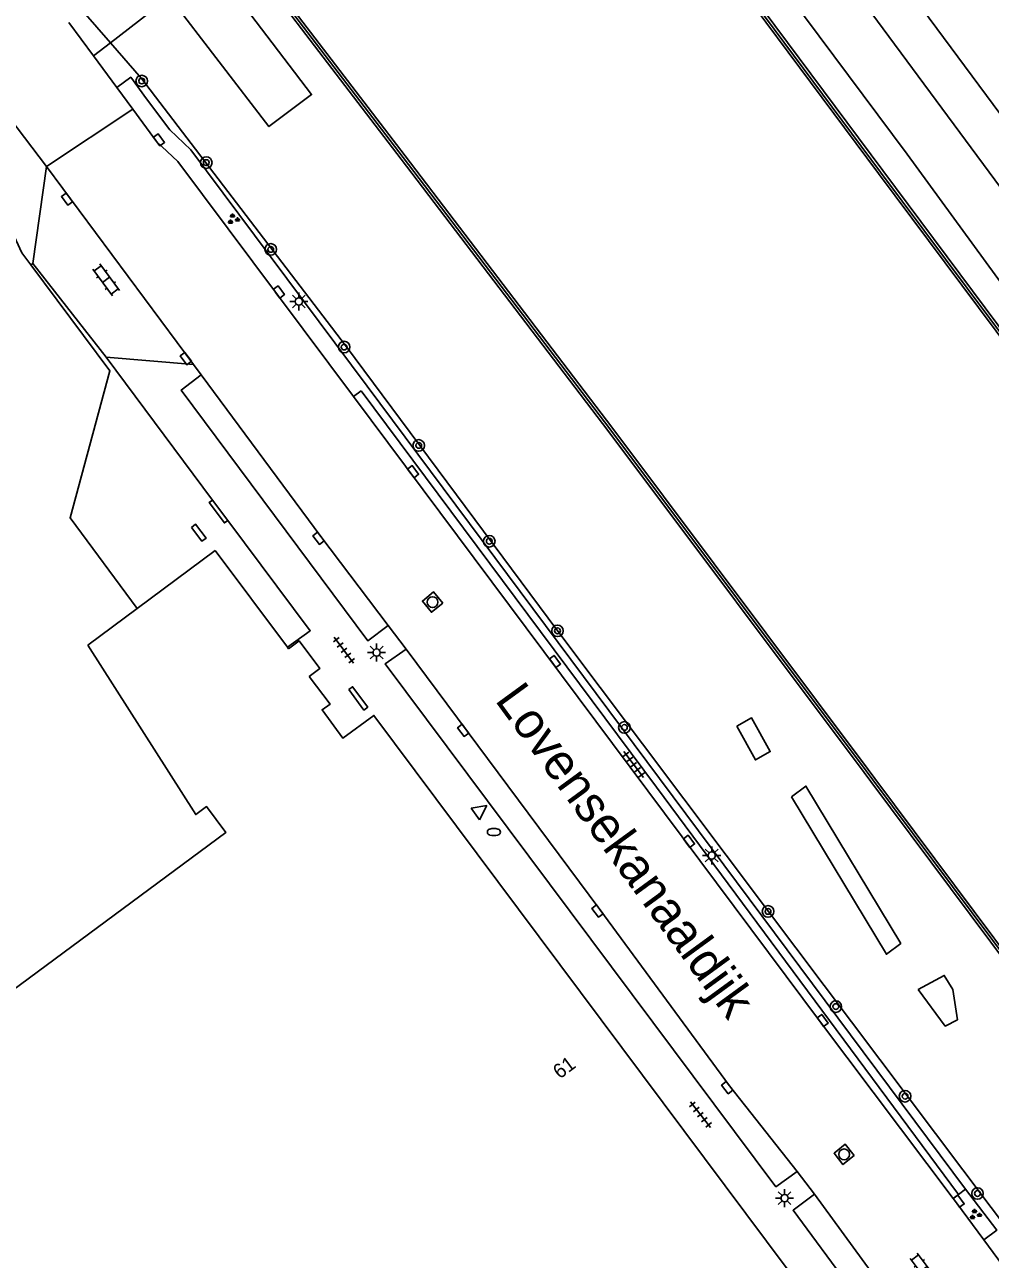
# Model space of a CAD drawing. Extents: x 132999 to 136000, y 398499 to 400501.
# Drawn here: x 134647.9 to 134714.8, y 398543.8 to 398629.3 of the extents above; entities that cross this region are included whole.
import ezdxf

# ---------------------------------------------------------------- set-up
doc = ezdxf.new("R2010")
doc.units = 0
for name, color, linetype in [('gg-afsc-hekwerk', 7, 'Continuous'), ('gg-afsc-muur', 7, 'Continuous'), ('gg-anno-huisnummerreeks BGT', 7, 'Continuous'), ('gg-anno-openbare ruimte label', 7, 'Continuous'), ('gg-bbg-gedigitaliseerde bebouwing', 7, 'Continuous'), ('gg-bbg-hoofdgebouw', 7, 'Continuous'), ('gg-knt-BGT kruinlijn', 7, 'Continuous'), ('gg-knt-bronhoudergrens', 7, 'Continuous'), ('gg-knt-verharding', 7, 'Continuous'), ('gg-knt-verharding nz', 7, 'Continuous'), ('gt-grn-groengrens', 7, 'Continuous'), ('gt-grn-vlakafsluiter', 7, 'Continuous'), ('gt-grn-weggrens', 7, 'Continuous'), ('gt-symb-boom', 7, 'Continuous'), ('gt-symb-brandkraan', 7, 'Continuous'), ('gt-symb-groenvak', 7, 'Continuous'), ('gt-symb-klinker verharding', 7, 'Continuous'), ('gt-symb-kolk', 7, 'Continuous'), ('gt-symb-lichtmast', 7, 'Continuous'), ('gt-symb-rioolschacht', 7, 'Continuous'), ('gt-symb-tegel verharding', 7, 'Continuous'), ('gt-symb-waterafsluiter', 7, 'Continuous'), ('gx-grn-maaiveld', 7, 'Continuous')]:
    doc.layers.add(name, color=color, linetype=linetype)

# ---------------------------------------------------------------- blocks, each defined once
blk = doc.blocks.new('gt0-KOLK')
at = {"layer": 'gt-symb-kolk'}
blk.add_lwpolyline([(0, 0), (0.375, 0), (0.375, 0.4), (-0.375, 0.4), (-0.375, 0), (0, 0)], dxfattribs=at)
blk = doc.blocks.new('gt0-TEG1')
at = {"layer": 'gt-symb-tegel verharding'}
for p, q in [((-1.125, 0), (1.125, 0)), ((-0.9, -0.25), (-0.9, 0.25)), ((-0.45, -0.25), (-0.45, 0.25)), ((0, -0.25), (0, 0.25)), ((0.45, -0.25), (0.45, 0.25)), ((0.9, -0.25), (0.9, 0.25))]:
    blk.add_line(p, q, dxfattribs=at)
blk = doc.blocks.new('gt0-LMAST')
at = {"layer": 'gt-symb-lichtmast'}
for p, q in [((-0.182, 0.173), (-0.447, 0.438)), ((-0.005, 0.246), (-0.005, 0.621)), ((0.172, 0.173), (0.437, 0.438)), ((-0.255, -0.004), (-0.63, -0.004)), ((-0.182, -0.181), (-0.447, -0.446)), ((-0.005, -0.254), (-0.005, -0.629)), ((0.437, -0.446), (0.172, -0.181)), ((0.245, -0.004), (0.62, -0.004))]:
    blk.add_line(p, q, dxfattribs=at)
blk.add_circle((-0.005, -0.004), 0.25, dxfattribs=at)
blk = doc.blocks.new('gt0-BOOM')
at = {"layer": 'gt-symb-boom'}
for radius in [0.4, 0.2]:
    blk.add_circle((0, 0), radius, dxfattribs=at)
blk = doc.blocks.new('gt0-RS')
at = {"layer": 'gt-symb-rioolschacht'}
blk.add_lwpolyline([(-0.5, -0.5), (0.5, -0.5), (0.5, 0.5), (-0.5, 0.5)], close=True, dxfattribs=at)
blk.add_circle((0, 0), 0.375, dxfattribs=at)
blk = doc.blocks.new('gt0-GRVAK')
at = {"layer": 'gt-symb-groenvak'}
for p, q in [((-0.11, 0.189), (-0.228, 0.24)), ((-0.182, 0.153), (0.088, 0.153)), ((-0.091, 0.211), (-0.156, 0.322)), ((-0.047, 0.214), (-0.047, 0.393)), ((-0.004, 0.211), (0.061, 0.322)), ((0.015, 0.189), (0.133, 0.24)), ((0.262, -0.052), (0.197, 0.059)), ((0.305, -0.049), (0.305, 0.13)), ((0.349, -0.052), (0.414, 0.059)), ((-0.245, -0.228), (-0.363, -0.177)), ((-0.318, -0.264), (-0.047, -0.264)), ((-0.226, -0.206), (-0.291, -0.095)), ((-0.183, -0.203), (-0.183, -0.024)), ((-0.139, -0.206), (-0.074, -0.095)), ((-0.12, -0.228), (-0.002, -0.177)), ((0.243, -0.074), (0.125, -0.023)), ((0.17, -0.11), (0.441, -0.11)), ((0.368, -0.074), (0.486, -0.023))]:
    blk.add_line(p, q, dxfattribs=at)
blk = doc.blocks.new('gt0-BR')
at = {"layer": 'gt-symb-brandkraan'}
for centre, radius, start, end in [((-0.244, 0), 0.206, 107.56694, 252.43307), ((0.599, -2.664), 3, 106.89205, 107.56694), ((0, -0.691), 0.938, 73.10799, 106.89205), ((-0.599, -2.664), 3, 72.43309, 73.10799), ((0.244, 0), 0.206, 287.56695, 72.43309), ((0.599, 2.664), 3, 252.43307, 253.10797), ((0, 0.691), 0.938, 253.10797, 286.89206), ((-0.599, 2.664), 3, 286.89206, 287.56695)]:
    blk.add_arc(centre, radius, start, end, dxfattribs=at)
blk = doc.blocks.new('gt0-WAFSL')
at = {"layer": 'gt-symb-waterafsluiter'}
for p, q in [((-0.5, -0.333), (0, 0.667)), ((0, 0.667), (0.5, -0.333)), ((0.5, -0.333), (-0.5, -0.333))]:
    blk.add_line(p, q, dxfattribs=at)
blk = doc.blocks.new('gt0-KL1')
at = {"layer": 'gt-symb-klinker verharding'}
for p, q in [((-1.15, 0.3), (1.15, 0.3)), ((-1, -0.3), (-1, 0.3)), ((-0.5, 0.3), (-0.5, 0.45)), ((0, -0.3), (0, 0.3)), ((0.5, 0.3), (0.5, 0.45)), ((1, -0.3), (1, 0.3)), ((-1.15, -0.3), (1.15, -0.3)), ((-0.5, -0.45), (-0.5, -0.3)), ((0.5, -0.45), (0.5, -0.3))]:
    blk.add_line(p, q, dxfattribs=at)

msp = doc.modelspace()

# ---------------------------------------------------------------- linework, layer by layer
at = {"layer": 'gg-afsc-hekwerk'}
for points in [[(134642.776, 398620.408), (134643, 398620.488), (134646.924, 398615.23), (134647.721, 398613.517), (134648.342, 398612.685)], [(134648.342, 398612.685), (134653.816, 398605.351), (134651.063, 398595.18), (134655.705, 398588.899)]]:
    msp.add_lwpolyline(points, dxfattribs=at)
at = {"layer": 'gg-afsc-muur'}
msp.add_line((134660.929, 398596.41), (134661.983, 398594.999), dxfattribs=at)
for points in [[(134565.874, 398777.167), (134574.246, 398769.924), (134584.667, 398760.648), (134593.868, 398752.263), (134602.831, 398743.666), (134611.767, 398734.903), (134620.545, 398725.984), (134629.193, 398716.813), (134633.926, 398711.706), (134642.193, 398702.372), (134651.208, 398692), (134659.294, 398682.322), (134667.096, 398672.585), (134672.39, 398665.713), (134672.901, 398665.067), (134678.9, 398656.954), (134693.114, 398638.036), (134707.192, 398619.117), (134722.254, 398598.938), (134735.488, 398581.14), (134749.674, 398562.114), (134763.032, 398544.169)], [(134659.642, 398639.072), (134674.128, 398620.128), (134688.447, 398601.34), (134706.189, 398577.658), (134706.652, 398577.036), (134717.678, 398562.255), (134730.279, 398545.461), (134731.052, 398544.397), (134731.801, 398543.212), (134742.466, 398525.121), (134751.658, 398509.48), (134752.33, 398508.299)], [(134661.983, 398594.999), (134661.742, 398594.82), (134660.689, 398596.231), (134660.929, 398596.41)], [(134659.468, 398594.514), (134659.756, 398594.73), (134660.474, 398593.768), (134660.186, 398593.553), (134659.468, 398594.514)], [(134670.358, 398583.282), (134670.622, 398583.479), (134671.675, 398582.069), (134671.411, 398581.871), (134670.358, 398583.282)]]:
    msp.add_lwpolyline(points, dxfattribs=at)
at = {"layer": 'gg-bbg-gedigitaliseerde bebouwing'}
msp.add_lwpolyline([(134631.596, 398551.024), (134661.842, 398573.38), (134660.509, 398575.184), (134659.763, 398574.632), (134652.29, 398586.365)], dxfattribs=at)
at = {"layer": 'gg-bbg-hoofdgebouw'}
for p, q in [((134661.11, 398592.91), (134655.705, 398588.899)), ((134661.11, 398592.91), (134666.113, 398586.214)), ((134655.705, 398588.899), (134652.29, 398586.365)), ((134666.113, 398586.214), (134666.193, 398586.107))]:
    msp.add_line(p, q, dxfattribs=at)
for points in [[(134666.193, 398586.107), (134666.922, 398586.652), (134668.352, 398584.737), (134667.623, 398584.193)], [(134667.623, 398584.193), (134669.06, 398582.27), (134668.51, 398581.89), (134669.95, 398579.92), (134672.1, 398581.5), (134705, 398537.44)]]:
    msp.add_lwpolyline(points, dxfattribs=at)
at = {"layer": 'gg-knt-BGT kruinlijn'}
for p, q in [((134709.033, 398620.351), (134697.836, 398635.386)), ((134723.023, 398601.152), (134709.033, 398620.351))]:
    msp.add_line(p, q, dxfattribs=at)
at = {"layer": 'gg-knt-bronhoudergrens'}
for p, q in [((134651.969, 398630.228), (134653.861, 398628.066)), ((134653.861, 398628.066), (134656.016, 398625.603)), ((134656.016, 398625.603), (134670.134, 398607.116)), ((134670.134, 398607.116), (134684.84, 398587.338)), ((134684.84, 398587.338), (134699.422, 398567.912)), ((134699.422, 398567.912), (134718.938, 398541.978))]:
    msp.add_line(p, q, dxfattribs=at)
at = {"layer": 'gg-knt-verharding'}
for p, q in [((134769.246, 398545.315), (134703.449, 398634.34)), ((134650.97, 398629.473), (134652.68, 398627.156)), ((134653.861, 398628.066), (134652.68, 398627.156)), ((134652.68, 398627.156), (134654.296, 398624.968)), ((134654.296, 398624.968), (134655.396, 398623.479)), ((134646.893, 398622.838), (134649.434, 398619.494)), ((134670.679, 398603.568), (134658.521, 398619.851)), ((134649.434, 398619.494), (134648.489, 398612.795)), ((134648.489, 398612.795), (134653.548, 398606.3)), ((134660.929, 398596.41), (134653.548, 398606.3)), ((134653.548, 398606.3), (134659.61, 398605.794)), ((134659.61, 398605.794), (134660.135, 398605.079)), ((134671.213, 398603.967), (134670.679, 398603.568)), ((134673.098, 398587.724), (134674.34, 398586.095)), ((134701.407, 398549.914), (134702.601, 398548.35)), ((134712.212, 398548.038), (134712.594, 398548.325)), ((134715.635, 398543.43), (134714.335, 398545.182))]:
    msp.add_line(p, q, dxfattribs=at)
for points in [[(134706.33, 398636.47), (134706.66, 398635.05), (134728.745, 398605.234)], [(134655.396, 398623.479), (134657.055, 398621.232), (134658.521, 398619.851)], [(134660.135, 398605.079), (134658.759, 398604.025), (134671.688, 398586.653), (134673.098, 398587.724)], [(134712.212, 398548.038), (134703.018, 398560.259), (134670.679, 398603.568)], [(134712.594, 398548.325), (134691.678, 398576.533), (134671.213, 398603.967)], [(134666.113, 398586.214), (134667.689, 398587.354), (134661.983, 398594.999)], [(134674.34, 398586.095), (134672.881, 398585.076), (134699.934, 398548.86), (134701.407, 398549.914)], [(134702.601, 398548.35), (134701.131, 398547.238), (134705.081, 398541.877), (134706.541, 398542.978)], [(134714.335, 398545.182), (134712.436, 398547.74), (134712.212, 398548.038)]]:
    msp.add_lwpolyline(points, dxfattribs=at)
at = {"layer": 'gg-knt-verharding nz'}
for p, q in [((134659.61, 398605.794), (134649.434, 398619.494)), ((134706.541, 398542.978), (134702.601, 398548.35))]:
    msp.add_line(p, q, dxfattribs=at)
for points in [[(134673.098, 398587.724), (134668.423, 398593.881), (134660.135, 398605.079)], [(134701.407, 398549.914), (134696.721, 398555.849), (134687.746, 398568.068), (134674.34, 398586.095)]]:
    msp.add_lwpolyline(points, dxfattribs=at)
at = {"layer": 'gt-grn-groengrens'}
msp.add_line((134713.063, 398548.684), (134712.594, 398548.325), dxfattribs=at)
for points in [[(134654.296, 398624.968), (134655.261, 398625.681), (134656.361, 398624.192), (134657.956, 398622.032), (134659.42, 398620.653)], [(134713.063, 398548.684), (134671.641, 398604.286), (134659.42, 398620.653)], [(134697.222, 398580.757), (134698.243, 398581.331), (134699.543, 398578.991), (134698.522, 398578.417), (134697.222, 398580.757)], [(134701.025, 398575.856), (134702.02, 398576.607), (134708.589, 398565.706), (134707.594, 398564.955), (134701.025, 398575.856)], [(134709.785, 398562.515), (134711.6, 398563.49), (134712.183, 398562.52), (134712.52, 398560.427), (134711.667, 398559.982), (134709.785, 398562.515)], [(134713.063, 398548.684), (134715.234, 398545.849), (134714.335, 398545.182)]]:
    msp.add_lwpolyline(points, dxfattribs=at)
at = {"layer": 'gt-grn-vlakafsluiter'}
msp.add_line((134648.489, 398612.795), (134648.342, 398612.685), dxfattribs=at)
at = {"layer": 'gt-grn-weggrens'}
msp.add_line((134655.396, 398623.479), (134649.434, 398619.494), dxfattribs=at)
at = {"layer": 'gx-grn-maaiveld'}
for points in [[(134565.726, 398777.064), (134574.131, 398769.792), (134584.55, 398760.518), (134593.749, 398752.135), (134602.709, 398743.54), (134611.643, 398734.779), (134620.419, 398725.863), (134629.066, 398716.693), (134633.795, 398711.59), (134642.062, 398702.257), (134651.075, 398691.886), (134659.159, 398682.211), (134666.958, 398672.477), (134672.252, 398665.605), (134672.762, 398664.961), (134678.76, 398656.849), (134692.974, 398637.931), (134707.052, 398619.012), (134722.114, 398598.833), (134735.348, 398581.035), (134749.534, 398562.009), (134762.892, 398544.065)], [(134565.804, 398777.165), (134565.939, 398777.342), (134574.362, 398770.055), (134584.784, 398760.778), (134593.988, 398752.391), (134602.953, 398743.791), (134611.89, 398735.027), (134620.671, 398726.106), (134629.321, 398716.933), (134634.057, 398711.822), (134642.325, 398702.488), (134651.341, 398692.113), (134659.43, 398682.433), (134667.233, 398672.693), (134672.528, 398665.821), (134673.04, 398665.174), (134679.041, 398657.058), (134693.254, 398638.141), (134707.333, 398619.221), (134722.395, 398599.042), (134735.629, 398581.244), (134749.815, 398562.218), (134763.173, 398544.274)], [(134659.503, 398638.966), (134673.989, 398620.022), (134688.308, 398601.234), (134706.048, 398577.554), (134706.511, 398576.931), (134717.538, 398562.15), (134730.138, 398545.357), (134730.907, 398544.299), (134731.651, 398543.121), (134742.315, 398525.033), (134751.506, 398509.393), (134752.184, 398508.202)], [(134752.476, 398508.397), (134751.809, 398509.568), (134742.617, 398525.21), (134731.95, 398543.303), (134731.197, 398544.495), (134730.42, 398545.565), (134717.818, 398562.36), (134706.792, 398577.14), (134706.329, 398577.763), (134688.587, 398601.445), (134674.267, 398620.234), (134659.781, 398639.178)], [(134651.969, 398630.228), (134659.31, 398635.641), (134667.789, 398624.487), (134664.832, 398622.263), (134657.943, 398631.247), (134653.861, 398628.066)]]:
    msp.add_lwpolyline(points, dxfattribs=at)

# ---------------------------------------------------------------- block references
at = {"layer": 'gt-symb-boom'}
for p in [(134656.019, 398625.423), (134660.492, 398619.771), (134664.955, 398613.763), (134670.039, 398607.001), (134675.204, 398600.19), (134680.091, 398593.553), (134684.817, 398587.354), (134689.446, 398580.664), (134699.392, 398567.926), (134704.086, 398561.336), (134708.883, 398555.13), (134713.896, 398548.394)]:
    msp.add_blockref('gt0-BOOM', p, dxfattribs=at)
at = {"layer": 'gt-symb-brandkraan'}
msp.add_blockref('gt0-BR', (134680.405, 398573.42), dxfattribs=at)
at = {"layer": 'gt-symb-groenvak'}
for p in [(134662.354, 398615.854), (134713.734, 398546.934)]:
    msp.add_blockref('gt0-GRVAK', p, dxfattribs=at)
at = {"layer": 'gt-symb-klinker verharding'}
for p, rotation in [((134653.556, 398611.653), 126.58342113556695), ((134710.175, 398543.156), -53.21030035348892)]:
    msp.add_blockref('gt0-KL1', p, dxfattribs=dict(at, rotation=rotation))
at = {"layer": 'gt-symb-kolk'}
for p, rotation in [((134657.055, 398621.232), -53.46261365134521), ((134651.008, 398617.354), 126.37706752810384), ((134665.363, 398610.698), -53.2562033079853), ((134659.235, 398606.321), 126.70953402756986), ((134674.654, 398598.25), -53.21030035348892), ((134668.423, 398593.881), 127.23665897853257), ((134684.481, 398585.108), -53.3364075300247), ((134678.438, 398580.579), 126.66359246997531), ((134693.757, 398572.659), -53.256203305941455), ((134687.746, 398568.068), 126.29695894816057), ((134703.018, 398560.259), -53.049872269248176), ((134696.721, 398555.849), 128.30199383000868), ((134712.436, 398547.74), -53.49671701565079)]:
    msp.add_blockref('gt0-KOLK', p, dxfattribs=dict(at, rotation=rotation))
at = {"layer": 'gt-symb-lichtmast'}
for p in [(134666.908, 398610.157), (134672.293, 398585.85), (134695.495, 398571.802), (134700.546, 398548.079)]:
    msp.add_blockref('gt0-LMAST', p, dxfattribs=at)
at = {"layer": 'gt-symb-rioolschacht'}
for p, rotation in [((134676.158, 398589.339), 129.1966888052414), ((134704.664, 398551.101), 128.46294706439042)]:
    msp.add_blockref('gt0-RS', p, dxfattribs=dict(at, rotation=rotation))
at = {"layer": 'gt-symb-tegel verharding'}
for p, rotation in [((134670.024, 398586.011), -53.7030410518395), ((134690.091, 398578.091), -52.969610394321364), ((134694.713, 398553.856), -51.61754266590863)]:
    msp.add_blockref('gt0-TEG1', p, dxfattribs=dict(at, rotation=rotation))
at = {"layer": 'gt-symb-waterafsluiter', "rotation": -53.256203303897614}
msp.add_blockref('gt0-WAFSL', (134679.39, 398574.863), dxfattribs=at)

# ---------------------------------------------------------------- texts
at = {"layer": 'gg-anno-huisnummerreeks BGT'}
msp.add_text('61', height=1, rotation=36.7, dxfattribs=at).set_placement((134684.968, 398556.283))
at = {"layer": 'gg-anno-openbare ruimte label'}
msp.add_text('Lovensekanaaldijk', height=2.5, rotation=306.1, dxfattribs=at).set_placement((134680.431, 398582.553))

doc.saveas('drawing.dxf')
